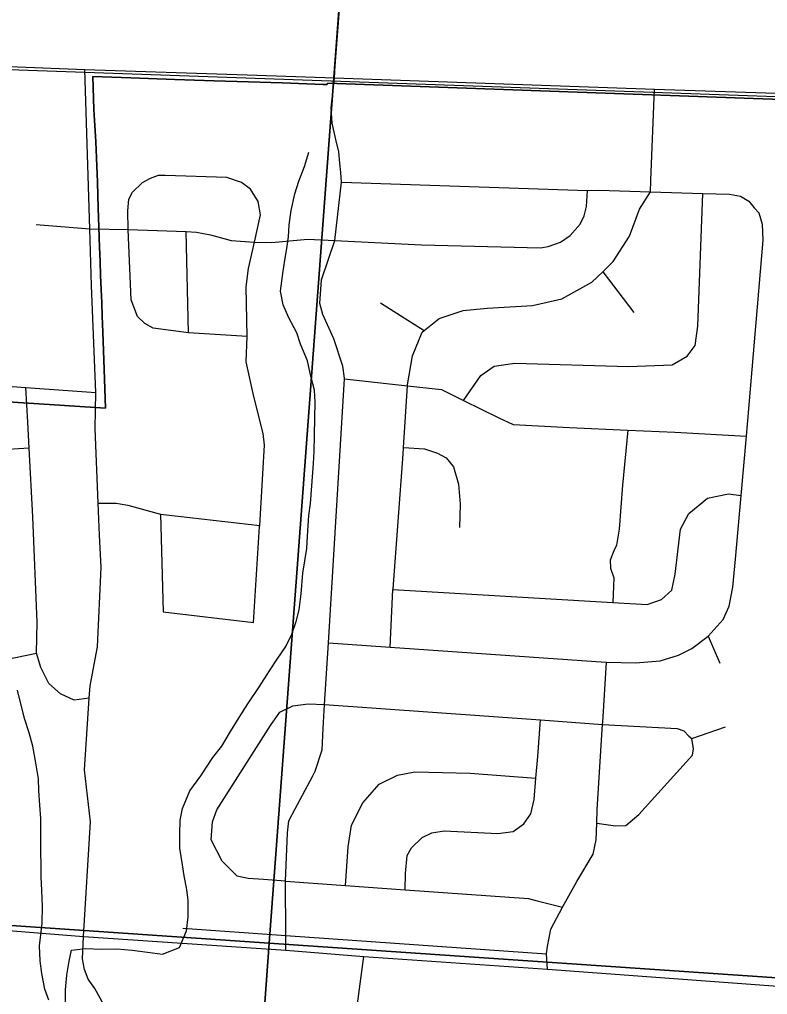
# Model space of a CAD drawing. Extents: x 114843 to 284848, y 317643 to 566895.
# Drawn here: x 241872 to 245288, y 380302 to 384757 of the extents above; entities that cross this region are included whole.
import ezdxf

# ---------------------------------------------------------------- set-up
doc = ezdxf.new("R2010")
doc.units = 0
for name, color, linetype in [('GM_X_City_Street', 7, 'Continuous'), ('GM_X_Corporation', 7, 'Continuous'), ('GM_X_Minor_River', 7, 'Continuous'), ('GM_X_Rail_Line', 7, 'Continuous'), ('GM_X_Section', 7, 'Continuous'), ('GM_X_US_Route', 7, 'Continuous')]:
    doc.layers.add(name, color=color, linetype=linetype)

msp = doc.modelspace()

# ---------------------------------------------------------------- linework, layer by layer
at = {"layer": 'GM_X_City_Street'}
for p, q in [((243309.9, 384490.1), (243314, 384544.9)), ((244755.2, 384021.5), (244772, 384438.9)), ((242643.9, 383325.5), (242633.2, 383787.6)), ((244535.2, 383604.5), (244677.5, 383417.3)), ((243520.5, 383462.6), (243719.9, 383335.5)), ((241909.4, 382916.1), (241900.5, 383074.9)), ((241915.6, 382797.3), (241586.2, 382778.8)), ((242515.7, 382496), (242528.3, 382050.9)), ((242528.3, 382050.9), (242940.8, 382001.4)), ((245016.7, 381939.2), (245070.1, 381815))]:
    msp.add_line(p, q, dxfattribs=at)
for points in [[(243314, 384544.9), (243346.4, 384984), (243383.2, 385617.4), (243442.6, 386340.9), (243484.6, 387055), (243535, 387627.7), (243551.8, 387854), (243627.1, 388834.6), (243627.4, 388839.4)], [(242216.9, 382887.4), (242220.5, 383051.7), (242201.1, 383541.3), (242192.2, 383800.3), (242170.6, 384528.8)], [(243087.6, 380503.8), (243088.4, 380571.4), (243086.2, 380819.2), (243095.7, 381040.4), (243102.2, 381094.5), (243130.7, 381150.5), (243210.1, 381298.2), (243222.3, 381322.2), (243253.2, 381420.2), (243258.1, 381516.5), (243264.9, 381626.7), (243282.1, 381907.9), (243356.1, 383114.4), (243356.4, 383118.5), (243348.9, 383172.7), (243307.9, 383297.4), (243256.9, 383408.1), (243243.3, 383458.4), (243250.2, 383566.7), (243311.7, 383746.5), (243342.5, 384012.8), (243339.3, 384057.3), (243334.4, 384100.1), (243329.4, 384152.2), (243316.8, 384208.7), (243299.4, 384283.7), (243294.3, 384352.6), (243309.9, 384490.1)], [(242910.9, 383308.9), (242643.9, 383325.5), (242481.8, 383346.5), (242444.6, 383367.2), (242409.7, 383400.4), (242381.3, 383476.2), (242367.4, 383798), (242366.5, 383883.3), (242371.2, 383936.5), (242387.1, 383967.5), (242431.3, 384009.8)], [(242910.9, 383308.9), (242906.9, 383535), (242917.4, 383618.6), (242944.9, 383739.2), (242972.4, 383864.2), (242960.9, 383924.7), (242925.9, 383981.3), (242885.5, 384011.3), (242819.2, 384034.9), (242537.3, 384044), (242505.2, 384043.7), (242468.8, 384029.9), (242431.3, 384009.8)], [(243342.5, 384012.8), (244465.9, 383975.2), (244517.3, 383976.4), (244753.1, 383969.3), (244991.9, 383962.2), (245114.5, 383958.6), (245164.3, 383949.9), (245202, 383927.3), (245227.6, 383897)], [(243564.3, 381888.5), (243577.3, 382151.5), (243577.5, 382155.3), (243623.3, 382769.9), (243625.3, 382801.8), (243643.1, 383083.1), (243643.4, 383088.2), (243667.1, 383220.2), (243710.3, 383327.8), (243719.9, 383335.5), (243789, 383390.9), (243897.2, 383427.6), (244007.1, 383438.1), (244214.9, 383449.4), (244349, 383479.7), (244485.7, 383556.1), (244535.2, 383604.5), (244582.7, 383651), (244658, 383766.2), (244703.5, 383889.8), (244753.1, 383969.3), (244755.2, 384021.5)], [(241948.1, 383820.6), (242192.2, 383800.3), (242367.4, 383798), (242633.2, 383787.6), (242680.1, 383785.5), (242744.5, 383772.3), (242838.6, 383747), (242944.9, 383739.2), (243023, 383737.6), (243188, 383753.4), (243311.7, 383746.5), (243707.5, 383726.6), (244251.9, 383713.1), (244286.4, 383719.6), (244342, 383739.4), (244386.1, 383769.4), (244433.1, 383821), (244450.5, 383860.4), (244461.8, 383902.1), (244465.9, 383975.2)], [(243899.1, 383015.2), (243979.3, 383129.9), (244039.7, 383173.2), (244133.7, 383186), (244652.4, 383171.1), (244852.1, 383178.5), (244920.5, 383217.7), (244957, 383267.3), (244970.1, 383355.3), (244991.9, 383962.2)], [(245016.7, 381939.2), (245085.6, 382014.4), (245112.3, 382076.2), (245129.4, 382162.2), (245141.1, 382290.3), (245167.5, 382581.7), (245192.2, 382853.2), (245267.6, 383748.1), (245264.5, 383820.3), (245249.2, 383872.6), (245227.6, 383897)], [(242940.8, 382001.4), (242968.4, 382439.9), (242968.7, 382444.1), (242983.5, 382680.2), (242991.2, 382812.3), (242983.9, 382864.5), (242942.1, 383033.4), (242906.2, 383192.1), (242910.9, 383308.9)], [(241089.2, 383018.1), (241205.2, 383109.8), (241235.5, 383119.2), (241313.5, 383117.5), (241900.5, 383074.9), (242220.5, 383051.7)], [(243356.1, 383114.4), (243643.1, 383083.1), (243798.8, 383066.2), (243899.1, 383015.2), (244060.6, 382936.5), (244126.1, 382905.6), (244383.4, 382892.1), (244650.8, 382880.8), (244864.1, 382871.8), (245192.2, 382853.2)], [(242190, 381655.3), (242121.9, 381646.6), (242058.5, 381676), (242005.5, 381723.3), (241969.1, 381796.3), (241948.5, 381860.8), (241951.6, 382003.1), (241932, 382484.7), (241915.6, 382797.3), (241909.4, 382916.1)], [(242257.2, 380253.9), (242215.7, 380328.4), (242184.7, 380372.2), (242168.7, 380416.1), (242159.7, 380464.8), (242164.4, 380567.1), (242196, 381090.5), (242168.2, 381328.7), (242190, 381655.3), (242193.8, 381711.9), (242227.2, 381890.9), (242245.2, 382253.3), (242236.3, 382399.9), (242230.5, 382546.5), (242216.9, 382887.4)], [(244650.8, 382880.8), (244625.5, 382628.4), (244610.9, 382428.3), (244598, 382354.3), (244585.7, 382328.4), (244569.2, 382286.5), (244570.7, 382250.4), (244586.1, 382206.1), (244581.2, 382093)], [(243625.3, 382801.8), (243721.5, 382794.7), (243781.1, 382775.9), (243820.7, 382753.3), (243854.1, 382712.8), (243877.1, 382634.3), (243883.9, 382542), (243880.5, 382435.9)], [(243577.3, 382151.5), (244581.2, 382093), (244738.2, 382083.9), (244804.4, 382107.1), (244850.8, 382148.5), (244865.8, 382222.5), (244890.4, 382428.6), (244929.2, 382500.2), (245013.9, 382569.2), (245110, 382590), (245167.5, 382581.7)], [(242230.5, 382546.5), (242313.2, 382546.7), (242366.9, 382538), (242515.7, 382496)], [(242515.7, 382496), (242542.7, 382492.9), (242968.7, 382444.1)], [(243282.1, 381907.9), (243564.3, 381888.5), (244549.7, 381820.9), (244553.2, 381820.8), (244685.5, 381817.1), (244797.5, 381825.7), (244881.7, 381852.7), (244942, 381882), (245016.7, 381939.2)], [(240418.2, 381608.9), (240615.2, 381599.2), (240744.2, 381602.3), (240826.7, 381624.5), (240951, 381708.6), (240993.3, 381737.2), (241094.5, 381793.1), (241175.3, 381825.5), (241457.1, 381811.4), (241621.8, 381818.8), (241667.4, 381820.8), (241809.7, 381831.8), (241948.5, 381860.8)], [(244283, 380418), (244279.1, 380486.8), (244283, 380520.7), (244298, 380600.7), (244351.4, 380700.3), (244416.6, 380817.6), (244492, 380942.8), (244504.9, 381008.8), (244508, 381084.9), (244510.6, 381147), (244535.1, 381535.4), (244535.7, 381545.5), (244553.2, 381820.8)], [(243086.2, 380819.2), (242985.6, 380826.4), (242915.8, 380831.3), (242866.1, 380842), (242797.1, 380911.1), (242746.4, 381007.9), (242753.5, 381090), (242772.2, 381145.9), (243018.6, 381531.4), (243061.3, 381591), (243119.6, 381620.3), (243189.5, 381629.4), (243264.9, 381626.7)], [(243264.9, 381626.7), (244250.5, 381557.3), (244535.1, 381535.4), (244874.7, 381517), (244906.5, 381506.5), (244928.1, 381482.2), (244942, 381472), (245096.3, 381524.1)], [(243633.6, 380780.3), (243634.7, 380853.9), (243641.7, 380936), (243662.1, 380971.8), (243710.6, 381019.3), (243754.8, 381040.7), (243810.8, 381050), (244056.2, 381036.7), (244126.1, 381045.9), (244174.5, 381081.3), (244207, 381127), (244221.8, 381192.9), (244230.1, 381290.8), (244238.3, 381389.1), (244250.5, 381557.3)], [(244508, 381084.9), (244593.5, 381071.7), (244641.4, 381073.1), (244700, 381124.5), (244945, 381395.8), (244949.3, 381423.8), (244942, 381472)], [(243360.7, 380799.7), (243372.7, 380975.6), (243388, 381075.6), (243439.2, 381177.1), (243514.1, 381262.3), (243598.5, 381303.3), (243676.6, 381318.3), (243930, 381313), (244230.1, 381290.8)], [(243086.2, 380819.2), (243360.7, 380799.7), (243633.6, 380780.3), (244196, 380740.3), (244235.8, 380729.8), (244351.4, 380700.3)], [(240361.4, 380693.3), (241725.8, 380601.7), (242164.4, 380567.1), (243087.6, 380503.8), (243444.7, 380475.7)], [(242617.5, 380604.8), (243088.4, 380571.4), (244279.1, 380486.8)], [(243705.8, 378705), (243532.9, 378802.9), (243476.5, 378849.5), (243430.5, 378896.1), (243385.7, 378950.6), (243340.8, 379023.3), (243300.4, 379133.8), (243290.1, 379217.6), (243287.3, 379330.6), (243304.1, 379428.1), (243444.7, 380475.7)], [(243444.7, 380475.7), (244283, 380418), (245376.7, 380337.3), (246346.4, 380273.8), (246604.7, 380256)]]:
    msp.add_lwpolyline(points, dxfattribs=at)
at = {"layer": 'GM_X_Corporation'}
for points in [[(245477.8, 384386.7), (243277.7, 384465.4), (243277.2, 384459.6), (243258.9, 384460.5), (243071.7, 384466.8), (242865.6, 384473.8), (242761.3, 384477.3), (242581, 384483.3), (242379.9, 384490.1), (242206.6, 384495.9), (242211.4, 384345.9), (242212.2, 384320.5), (242219.5, 384198.3), (242223.6, 384124.6), (242227, 384013), (242228.9, 383954), (242230.8, 383894.1), (242232, 383853.8), (242235.7, 383762.4), (242237.4, 383716.9), (242239.8, 383651.3), (242242.2, 383586.6), (242244.6, 383522.8), (242246.8, 383462.9), (242249.1, 383400.9), (242251.8, 383327.4), (242256.5, 383202.4), (242264, 382981.2), (240435.1, 383098.9)], [(240435.1, 383098.9), (242264, 382981.2), (242256.5, 383202.4), (242251.8, 383327.4), (242249.1, 383400.9), (242246.8, 383462.9), (242244.6, 383522.8), (242242.2, 383586.6), (242239.8, 383651.3), (242237.4, 383716.9), (242235.7, 383762.4), (242232, 383853.8), (242230.8, 383894.1), (242228.9, 383954), (242227, 384013), (242223.6, 384124.6), (242219.5, 384198.3), (242212.2, 384320.5), (242211.4, 384345.9), (242206.6, 384495.9), (242379.9, 384490.1), (242581, 384483.3), (242761.3, 384477.3), (242865.6, 384473.8), (243071.7, 384466.8), (243258.9, 384460.5), (243277.2, 384459.6), (243277.7, 384465.4), (245477.8, 384386.7)]]:
    msp.add_lwpolyline(points, dxfattribs=at)
at = {"layer": 'GM_X_Minor_River'}
for points in [[(243129.6, 383960.5), (243147.5, 384018.6), (243173.4, 384084.8), (243193.2, 384150.9)], [(242081.4, 380221.4), (242081.3, 380323.6), (242087.2, 380389.8), (242099.1, 380453.9), (242109, 380504.1), (242172.9, 380512.2), (242246.8, 380508.2), (242316.7, 380510.3), (242386.6, 380504.4), (242456.5, 380494.4), (242524.4, 380486.5), (242602.2, 380516.7), (242634, 380592.9), (242642, 380657), (242641.9, 380731.2), (242635.8, 380781.3), (242623.8, 380843.4), (242615.8, 380893.5), (242603.7, 380969.7), (242603.6, 381033.8), (242605.6, 381097.9), (242615.5, 381152.1), (242649.3, 381232.3), (242699.2, 381300.5), (242755, 381384.7), (242794.9, 381436.9), (242834.7, 381503.1), (242874.6, 381567.2), (242914.5, 381629.4), (242968.3, 381709.7), (243014.1, 381779.9), (243048, 381834), (243087.9, 381892.2), (243115.8, 381948.3), (243135.7, 382006.5), (243149.6, 382058.6), (243157.5, 382132.8), (243165.4, 382227), (243183.2, 382339.2), (243187.2, 382395.4), (243193.1, 382489.6), (243201, 382545.7), (243206.9, 382625.9), (243214.8, 382728.1), (243216.7, 382782.2), (243218.6, 382856.3), (243220.5, 382936.5), (243222.5, 383008.7), (243218.4, 383062.8), (243202.4, 383126.9), (243186.3, 383197), (243154.3, 383273.1), (243138.2, 383325.2), (243102.2, 383393.3), (243076.2, 383453.4), (243064.2, 383515.5), (243074.1, 383595.7), (243084, 383657.8), (243091.9, 383709.9), (243099.8, 383764), (243103.8, 383818.2), (243111.7, 383884.3), (243129.6, 383960.5)], [(242005.4, 380275.4), (241987.4, 380325.5), (241973.4, 380397.7), (241965.3, 380455.8), (241963.2, 380523.9), (241969.2, 380574.1), (241975.1, 380628.2), (241977, 380704.4), (241972.9, 380776.5), (241970.9, 380838.6), (241970.8, 380890.7), (241968.8, 380952.9), (241968.7, 381017), (241968.6, 381105.2), (241964.5, 381167.4), (241960.5, 381233.5), (241958.4, 381287.6), (241946.3, 381359.8), (241932.3, 381435.9), (241916.2, 381498), (241896.2, 381558.1), (241876.2, 381636.3), (241862.1, 381692.4)]]:
    msp.add_lwpolyline(points, dxfattribs=at)
at = {"layer": 'GM_X_Rail_Line'}
msp.add_lwpolyline([(232892, 384843.7), (237074.9, 384701), (241131.6, 384553), (246968.2, 384346.9), (248348.6, 384299.5), (249786.5, 384301.5), (254141.3, 384374.7), (261362.9, 384568.7), (267424.2, 384761.3)], dxfattribs=at)
at = {"layer": 'GM_X_Section'}
for points in [[(240718.6, 385930.6), (243400.4, 385736.5), (243012.2, 380536.2), (240343.4, 380718.3)], [(243400.4, 385736.5), (246066.4, 385563.1), (245687.3, 380353), (243012.2, 380536.2)], [(240343.4, 380718.3), (243012.2, 380536.2), (242624.4, 375205.9), (239971.4, 375395)], [(243012.2, 380536.2), (245687.3, 380353), (245308.4, 375027.2), (242624.4, 375205.9)]]:
    msp.add_lwpolyline(points, close=True, dxfattribs=at)
at = {"layer": 'GM_X_US_Route'}
msp.add_line((242170.6, 384528.8), (242911.2, 384503.6), dxfattribs=at)
for points in [[(240626.4, 384589.2), (241164, 384567.1), (241669.1, 384548.6), (242170.6, 384528.8)], [(242911.2, 384503.6), (243309.9, 384490.1), (244772, 384438.9), (245975.2, 384398.2), (246898.3, 384378.7), (247452.9, 384352.1)]]:
    msp.add_lwpolyline(points, dxfattribs=at)

doc.saveas('drawing.dxf')
